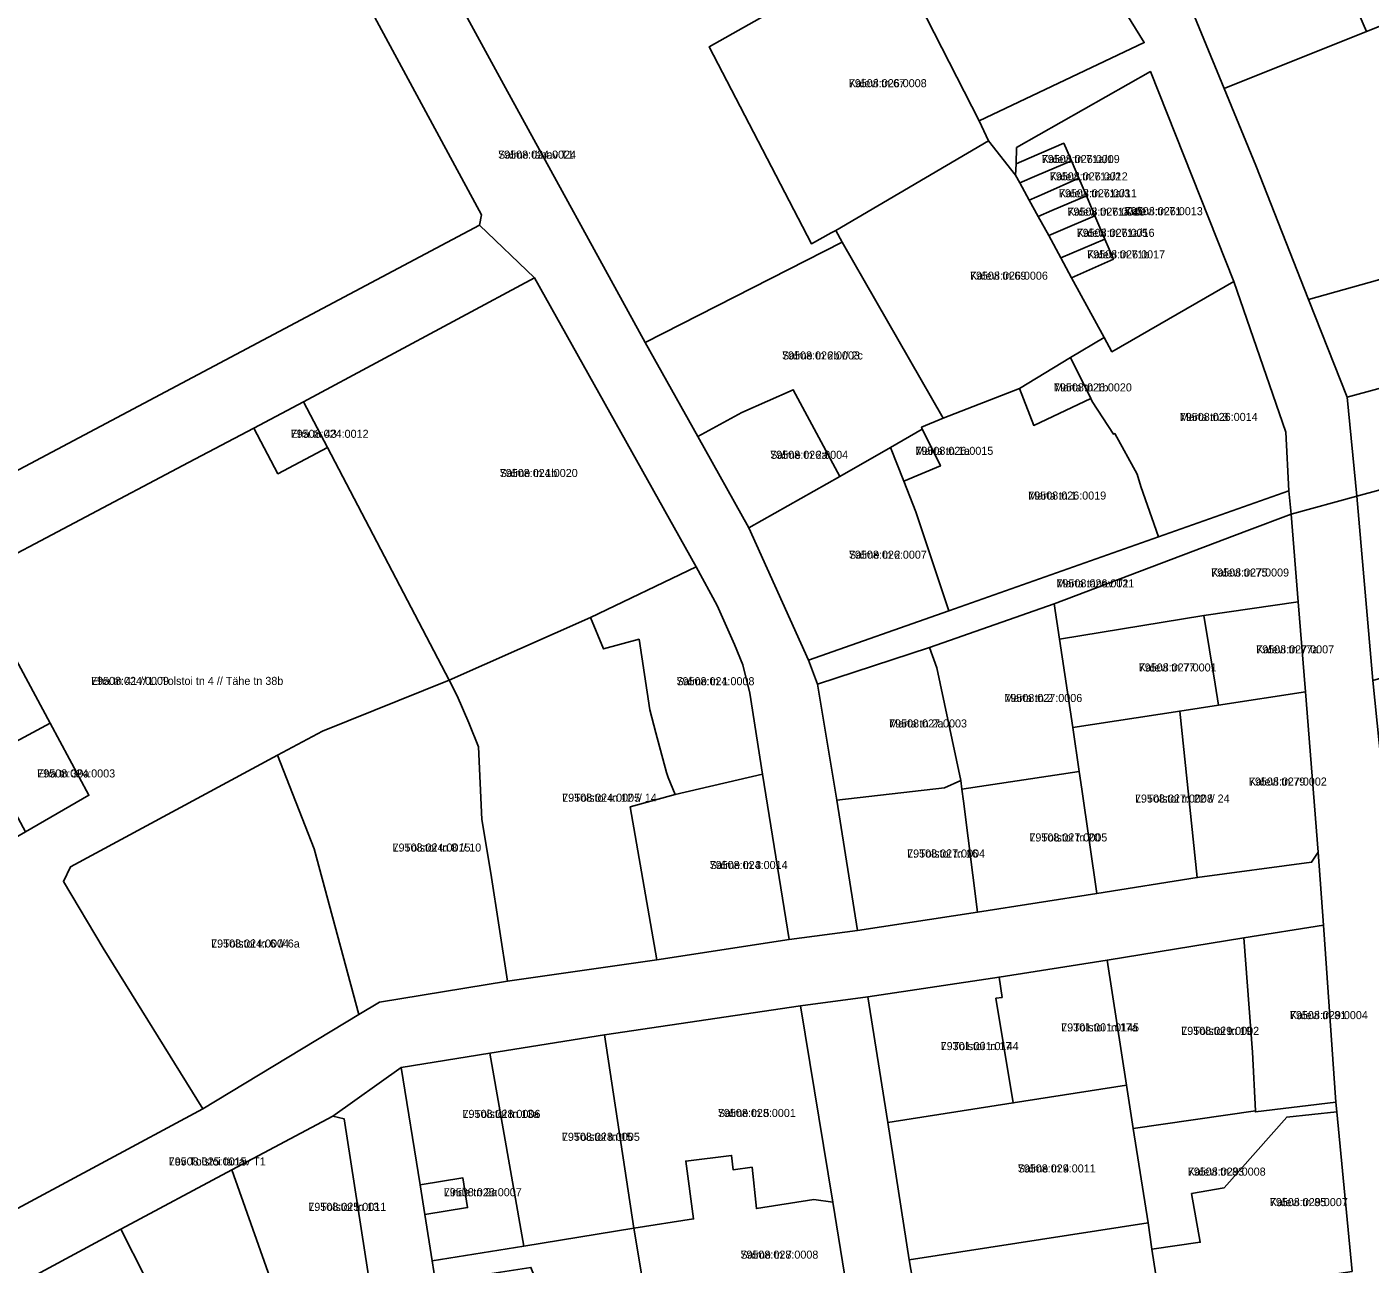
# Model space of a CAD drawing. Extents: x 643847 to 663718, y 6468443 to 6482775.
# Drawn here: x 659714.4 to 659964.4, y 6473079.5 to 6473309.8 of the extents above; entities that cross this region are included whole.
import ezdxf

# ---------------------------------------------------------------- set-up
doc = ezdxf.new("R2010")
doc.units = 0
for name, color, linetype in [('L_AADRESS', 7, 'Continuous'), ('PIIR', 7, 'Continuous'), ('TUNNUS', 7, 'Continuous')]:
    doc.layers.add(name, color=color, linetype=linetype)

msp = doc.modelspace()

# ---------------------------------------------------------------- linework, layer by layer
at = {"layer": 'PIIR'}
for points in [[(659735.18, 6473392.97), (659739, 6473393.94), (659750.33, 6473396.88), (659772.39, 6473355.45), (659773.35, 6473353.69), (659803.48, 6473298.46), (659829.47, 6473251.04), (659839.23, 6473233.58), (659848.76, 6473216.54), (659859.88, 6473191.89), (659861.51, 6473187.47), (659865.14, 6473165.84), (659868.98, 6473141.6), (659856.27, 6473139.92), (659851.3, 6473170.68), (659848.92, 6473185.74), (659847.6, 6473191.02), (659846.09, 6473194.84), (659842.84, 6473202.11), (659838.93, 6473209.26), (659808.82, 6473263.12), (659798.6, 6473272.89), (659798.99, 6473274.82)], [(659798.99, 6473274.82), (659798.6, 6473272.89), (659695.81, 6473218.33), (659689.2, 6473235.11), (659684.04, 6473248.2), (659671.65, 6473279.63), (659680.52, 6473283.67), (659667.55, 6473309.72), (659659.58, 6473306.09), (659659.35, 6473306.61), (659646.11, 6473336.42), (659638.3, 6473356.82), (659654.47, 6473358.47), (659658.02, 6473368.54), (659679.34, 6473379.19), (659678.6, 6473381.21), (659693.44, 6473386.61), (659730.43, 6473392.25), (659735.18, 6473392.97)], [(659803.48, 6473298.46), (659773.35, 6473353.69), (659772.39, 6473355.45), (659812.68, 6473380.1), (659813.45, 6473378.9), (659848.06, 6473324.49), (659862.68, 6473333.21), (659864.98, 6473329.16), (659867.87, 6473324.03), (659861.85, 6473321.53), (659863.5, 6473318.65), (659841.35, 6473306.1), (659860.4, 6473269.43), (659864.09, 6473271.46), (659864.91, 6473271.94), (659866.14, 6473269.72), (659829.47, 6473251.04)], [(659993.03, 6473320.68), (659984.5, 6473342.37), (659991.61, 6473345.41), (660006.54, 6473351.99), (660026.29, 6473363.65), (660035.8, 6473347.43), (660049.27, 6473324.58), (660063.39, 6473290.44), (660062.45, 6473290.13), (660053.26, 6473287.06), (660018.46, 6473277.41), (659952.92, 6473259.06), (659943.11, 6473284), (659937.22, 6473298.34), (659963.74, 6473308.95)], [(659963.74, 6473308.95), (659954.97, 6473329.23), (659964.07, 6473333.26), (659984.5, 6473342.37), (659993.03, 6473320.68)], [(659922.34, 6473306.89), (659891.65, 6473292.31), (659879.06, 6473316.9), (659906.05, 6473333.26)], [(659937.22, 6473298.34), (659929.22, 6473317.86), (659954.97, 6473329.23), (659963.74, 6473308.95)], [(659879.06, 6473316.9), (659891.65, 6473292.31), (659893.34, 6473288.58), (659864.91, 6473271.94), (659864.09, 6473271.46), (659860.4, 6473269.43), (659841.35, 6473306.1), (659863.5, 6473318.65), (659861.85, 6473321.53), (659867.87, 6473324.03), (659873.76, 6473327.07)], [(659923.51, 6473301.49), (659939, 6473262.4), (659916.34, 6473249.35), (659914.91, 6473251.99), (659908.83, 6473263.12), (659916.62, 6473266.59), (659915.03, 6473270.32), (659913.17, 6473274.65), (659911.57, 6473278.38), (659910.18, 6473281.64), (659908.78, 6473284.9), (659907.38, 6473288.15), (659900.95, 6473285.39), (659898.48, 6473284.34), (659898.58, 6473287.35)], [(659898.41, 6473282.22), (659899.19, 6473280.79), (659900.94, 6473277.59), (659902.61, 6473274.53), (659904.56, 6473270.96), (659906.83, 6473266.8), (659908.83, 6473263.12), (659914.91, 6473251.99), (659908.63, 6473248.26), (659899.13, 6473242.51), (659884.91, 6473236.97), (659866.14, 6473269.72), (659864.91, 6473271.94), (659893.34, 6473288.58)], [(659898.48, 6473284.34), (659900.95, 6473285.39), (659907.38, 6473288.15), (659908.78, 6473284.9), (659902.35, 6473282.14), (659899.19, 6473280.79), (659898.41, 6473282.22)], [(659899.19, 6473280.79), (659902.35, 6473282.14), (659908.78, 6473284.9), (659910.18, 6473281.64), (659903.77, 6473278.83), (659900.94, 6473277.59)], [(659900.94, 6473277.59), (659903.77, 6473278.83), (659910.18, 6473281.64), (659911.57, 6473278.38), (659905.14, 6473275.63), (659902.61, 6473274.53)], [(659902.61, 6473274.53), (659905.14, 6473275.63), (659911.57, 6473278.38), (659913.17, 6473274.65), (659906.74, 6473271.89), (659904.56, 6473270.96)], [(659952.92, 6473259.06), (660018.46, 6473277.41), (660024.32, 6473261.29), (660024.99, 6473258.53), (659960.15, 6473240.89)], [(659600.49, 6473153.15), (659599.78, 6473151.04), (659594.83, 6473164.41), (659629.45, 6473182.8), (659654.67, 6473196.43), (659665.68, 6473202.19), (659695.81, 6473218.33), (659798.6, 6473272.89), (659808.82, 6473263.12), (659765.84, 6473240.01), (659756.6, 6473235.13), (659744.46, 6473228.72), (659704.02, 6473207.36), (659680.71, 6473195.09), (659659.39, 6473183.91), (659636.09, 6473171.73), (659632.74, 6473170.11), (659601.69, 6473154.02)], [(659904.56, 6473270.96), (659906.74, 6473271.89), (659913.17, 6473274.65), (659915.03, 6473270.32), (659906.83, 6473266.8)], [(659906.83, 6473266.8), (659915.03, 6473270.32), (659916.62, 6473266.59), (659908.83, 6473263.12)], [(659829.47, 6473251.04), (659866.14, 6473269.72), (659884.91, 6473236.97), (659880.9, 6473235.27), (659881.02, 6473234.89), (659875.09, 6473231.49), (659865.67, 6473226.09), (659857.01, 6473242.27), (659847.47, 6473238.03), (659839.23, 6473233.58)], [(659808.82, 6473263.12), (659838.93, 6473209.26), (659819.29, 6473199.85), (659792.99, 6473188.2), (659770.31, 6473231.48), (659765.84, 6473240.01)], [(659949.29, 6473223.45), (659925, 6473214.88), (659921.7, 6473224.26), (659921.05, 6473226.52), (659916.85, 6473234.09), (659916.62, 6473234.01), (659912.67, 6473240.05), (659912.39, 6473240.62), (659908.63, 6473248.26), (659914.91, 6473251.99), (659916.34, 6473249.35), (659939, 6473262.4), (659948.7, 6473234.37)], [(659960.15, 6473240.89), (660024.99, 6473258.53), (660030.37, 6473245.24), (660031.9, 6473241.46), (659961.95, 6473222.46)], [(659899.13, 6473242.51), (659908.63, 6473248.26), (659912.39, 6473240.62), (659901.78, 6473235.63)], [(659925, 6473214.88), (659885.99, 6473201.1), (659879.86, 6473219.52), (659877.6, 6473225.21), (659884.4, 6473228.08), (659883.62, 6473229.75), (659881.02, 6473234.89), (659880.9, 6473235.27), (659884.91, 6473236.97), (659899.13, 6473242.51), (659901.78, 6473235.63), (659912.39, 6473240.62), (659912.67, 6473240.05), (659916.62, 6473234.01), (659916.85, 6473234.09), (659921.05, 6473226.52), (659921.7, 6473224.26)], [(659765.84, 6473240.01), (659770.31, 6473231.48), (659761.09, 6473226.61), (659756.6, 6473235.13)], [(659839.23, 6473233.58), (659847.47, 6473238.03), (659857.01, 6473242.27), (659865.67, 6473226.09), (659848.76, 6473216.54)], [(660031.9, 6473241.46), (660041.41, 6473215.53), (660043.1, 6473210.72), (660042.37, 6473210.5), (660024.1, 6473204.84), (660000.83, 6473198.67), (659964.88, 6473188.12), (659961.95, 6473222.46)], [(659681.82, 6473132.82), (659692.33, 6473139.15), (659688.78, 6473146.07), (659700.61, 6473152.18), (659714.08, 6473159.95), (659725.92, 6473166.77), (659718.67, 6473180.2), (659704.02, 6473207.36), (659744.46, 6473228.72), (659756.6, 6473235.13), (659761.09, 6473226.61), (659770.31, 6473231.48), (659792.99, 6473188.2), (659769.39, 6473178.69), (659761.04, 6473174.19), (659722.5, 6473153.43), (659721.17, 6473150.69), (659728.54, 6473138.29), (659747.13, 6473108.37), (659690.26, 6473077.81), (659677.34, 6473101.62), (659671.2, 6473098.57), (659659.6, 6473119.76)], [(659875.09, 6473231.49), (659881.02, 6473234.89), (659883.62, 6473229.75), (659884.4, 6473228.08), (659877.6, 6473225.21)], [(659848.76, 6473216.54), (659865.67, 6473226.09), (659875.09, 6473231.49), (659877.6, 6473225.21), (659879.86, 6473219.52), (659885.99, 6473201.1), (659859.88, 6473191.89)], [(659925, 6473214.88), (659949.29, 6473223.45), (659949.68, 6473219.1), (659941.44, 6473216), (659905.61, 6473202.4), (659882.4, 6473194.27), (659861.51, 6473187.47), (659859.88, 6473191.89), (659885.99, 6473201.1)], [(659949.68, 6473219.1), (659950.99, 6473202.8), (659933.45, 6473200.2), (659906.6, 6473195.85), (659905.61, 6473202.4), (659941.44, 6473216)], [(659842.84, 6473202.11), (659846.09, 6473194.84), (659847.6, 6473191.02), (659848.92, 6473185.74), (659851.3, 6473170.68), (659835.01, 6473166.9), (659833.73, 6473170.06), (659833.45, 6473171.02), (659831.43, 6473178.38), (659830.33, 6473182.69), (659828.33, 6473195.79), (659821.72, 6473194), (659819.29, 6473199.85), (659838.93, 6473209.26)], [(659704.02, 6473207.36), (659718.67, 6473180.2), (659706.65, 6473173.74), (659714.08, 6473159.95), (659700.61, 6473152.18), (659691.8, 6473172.4), (659687.86, 6473181.69), (659680.71, 6473195.09)], [(659905.61, 6473202.4), (659906.6, 6473195.85), (659909.04, 6473179.4), (659910.23, 6473171.21), (659888.4, 6473167.9), (659888.19, 6473169.49), (659884.34, 6473187.57), (659883.71, 6473190.46), (659882.4, 6473194.27)], [(659933.45, 6473200.2), (659950.99, 6473202.8), (659952.39, 6473185.99), (659936.17, 6473183.54), (659935.53, 6473187.45)], [(659936.17, 6473183.54), (659928.95, 6473182.43), (659909.04, 6473179.4), (659906.6, 6473195.85), (659933.45, 6473200.2), (659935.53, 6473187.45)], [(659800.69, 6473152.24), (659799.05, 6473162.25), (659798.42, 6473175.76), (659796.63, 6473180.24), (659794.48, 6473185.28), (659792.99, 6473188.2), (659819.29, 6473199.85), (659821.72, 6473194), (659828.33, 6473195.79), (659830.33, 6473182.69), (659831.43, 6473178.38), (659833.45, 6473171.02), (659833.73, 6473170.06), (659835.01, 6473166.9), (659826.66, 6473164.6), (659831.64, 6473136.13), (659803.81, 6473132.13)], [(659861.51, 6473187.47), (659882.4, 6473194.27), (659883.71, 6473190.46), (659884.34, 6473187.57), (659888.19, 6473169.49), (659885.19, 6473168.13), (659865.14, 6473165.84)], [(659779.97, 6473128.2), (659776.13, 6473125.96), (659767.82, 6473156.81), (659761.04, 6473174.19), (659769.39, 6473178.69), (659792.99, 6473188.2), (659794.48, 6473185.28), (659796.63, 6473180.24), (659798.42, 6473175.76), (659799.05, 6473162.25), (659800.69, 6473152.24), (659803.81, 6473132.13)], [(659954.71, 6473156.14), (659953.5, 6473154.29), (659932.2, 6473151.44), (659928.95, 6473182.43), (659936.17, 6473183.54), (659952.39, 6473185.99)], [(659909.04, 6473179.4), (659928.95, 6473182.43), (659932.2, 6473151.44), (659913.55, 6473148.49), (659910.72, 6473167.91), (659910.23, 6473171.21)], [(659718.67, 6473180.2), (659725.92, 6473166.77), (659714.08, 6473159.95), (659706.65, 6473173.74)], [(659747.13, 6473108.37), (659728.54, 6473138.29), (659721.17, 6473150.69), (659722.5, 6473153.43), (659761.04, 6473174.19), (659767.82, 6473156.81), (659776.13, 6473125.96)], [(659856.27, 6473139.92), (659831.64, 6473136.13), (659826.66, 6473164.6), (659835.01, 6473166.9), (659851.3, 6473170.68)], [(659891.29, 6473144.96), (659888.69, 6473165.66), (659888.4, 6473167.9), (659910.23, 6473171.21), (659910.72, 6473167.91), (659913.55, 6473148.49)], [(659868.98, 6473141.6), (659865.14, 6473165.84), (659885.19, 6473168.13), (659888.19, 6473169.49), (659888.4, 6473167.9), (659888.69, 6473165.66), (659891.29, 6473144.96)], [(659958.03, 6473109.63), (659943.03, 6473107.78), (659943.03, 6473108), (659942.53, 6473118.89), (659940.91, 6473140.21), (659955.69, 6473142.54)], [(659940.91, 6473140.21), (659942.53, 6473118.89), (659943.03, 6473108), (659920.3, 6473104.68), (659919.02, 6473112.76), (659915.44, 6473136.03)], [(659895.9, 6473129.12), (659895.32, 6473132.89), (659915.44, 6473136.03), (659919.02, 6473112.76), (659897.98, 6473109.47), (659894.74, 6473128.96)], [(659874.59, 6473105.82), (659870.92, 6473129.21), (659895.32, 6473132.89), (659895.9, 6473129.12), (659894.74, 6473128.96), (659897.98, 6473109.47)], [(659864.39, 6473090.98), (659860.84, 6473091.46), (659850.16, 6473089.79), (659849.35, 6473097.48), (659845.86, 6473097.01), (659845.53, 6473099.68), (659837, 6473098.63), (659838.46, 6473087.86), (659827.36, 6473086.12), (659821.88, 6473122.17), (659858.37, 6473127.57)], [(659821.88, 6473122.17), (659827.36, 6473086.12), (659806.84, 6473082.78), (659800.55, 6473118.71)], [(659800.55, 6473118.71), (659806.84, 6473082.78), (659789.8, 6473080.06), (659788.43, 6473088.69), (659796.4, 6473089.97), (659795.52, 6473095.49), (659787.54, 6473094.21), (659784.05, 6473116.04)], [(659878.59, 6473080.28), (659874.59, 6473105.82), (659897.98, 6473109.47), (659919.02, 6473112.76), (659920.3, 6473104.68), (659923.05, 6473087.13)], [(659958.03, 6473109.63), (659958.2, 6473107.83), (659948.87, 6473106.83), (659937.22, 6473093.67), (659931.17, 6473092.59), (659932.78, 6473083.52), (659923.79, 6473082.24), (659923.05, 6473087.13), (659920.3, 6473104.68), (659943.03, 6473108), (659943.03, 6473107.78)], [(659961.04, 6473078.05), (659925.24, 6473072.68), (659923.79, 6473082.24), (659932.78, 6473083.52), (659931.17, 6473092.59), (659937.22, 6473093.67), (659948.87, 6473106.83), (659958.2, 6473107.83)], [(659752.53, 6473097.02), (659771.29, 6473107.02), (659773.44, 6473106.5), (659780.96, 6473057.68), (659771.63, 6473056.28), (659769.43, 6473066.4), (659767.32, 6473074.29), (659764.39, 6473073.51), (659760.83, 6473072.56), (659759.96, 6473075.94)], [(659868.26, 6473066.85), (659831.47, 6473061.26), (659827.36, 6473086.12), (659838.46, 6473087.86), (659837, 6473098.63), (659845.53, 6473099.68), (659845.86, 6473097.01), (659849.35, 6473097.48), (659850.16, 6473089.79), (659860.84, 6473091.46), (659864.39, 6473090.98)], [(659752.53, 6473097.02), (659759.96, 6473075.94), (659765.3, 6473055.33), (659746.3, 6473052.47), (659745.61, 6473055.99), (659736.39, 6473077.04), (659731.82, 6473085.97)], [(659795.52, 6473095.49), (659796.4, 6473089.97), (659788.43, 6473088.69), (659787.54, 6473094.21)], [(659714.62, 6473076.66), (659731.82, 6473085.97), (659736.39, 6473077.04), (659745.61, 6473055.99), (659746.3, 6473052.47), (659747.21, 6473047.72), (659748.41, 6473043.42), (659733.46, 6473039.47), (659724.18, 6473058.05)], [(659789.8, 6473080.06), (659806.84, 6473082.78), (659827.36, 6473086.12), (659831.47, 6473061.26), (659822.73, 6473059.96), (659821.7, 6473067.72), (659813.11, 6473066.64), (659808.18, 6473078.84), (659790.44, 6473076.09)], [(659923.05, 6473087.13), (659923.79, 6473082.24), (659925.24, 6473072.68), (659926.79, 6473062.06), (659882.93, 6473055.07), (659878.59, 6473080.28)]]:
    msp.add_lwpolyline(points, close=True, dxfattribs=at)
for points in [[(659929.22, 6473317.86), (659937.22, 6473298.34), (659943.11, 6473284), (659952.92, 6473259.06), (659960.15, 6473240.89), (659961.95, 6473222.46), (659949.68, 6473219.1), (659949.29, 6473223.45), (659948.7, 6473234.37), (659939, 6473262.4), (659923.51, 6473301.49), (659898.58, 6473287.35), (659898.48, 6473284.34), (659898.41, 6473282.22), (659893.34, 6473288.58), (659891.65, 6473292.31), (659922.34, 6473306.89), (659906.05, 6473333.26)], [(659961.04, 6473078.05), (659958.2, 6473107.83), (659958.03, 6473109.63), (659955.69, 6473142.54), (659954.71, 6473156.14), (659952.39, 6473185.99), (659950.99, 6473202.8), (659949.68, 6473219.1), (659961.95, 6473222.46), (659964.88, 6473188.12), (659968.43, 6473153.3), (659967.86, 6473140.67), (659970.42, 6473118.35), (659971.96, 6473097.33), (659973.13, 6473081.17), (660024.6, 6473085.61), (660048.04, 6473087.35), (660063.59, 6473088.5), (660083.01, 6473089.92), (660103.66, 6473091.71), (660082.51, 6473082.87), (659973.82, 6473074.79)], [(659690.26, 6473077.81), (659747.13, 6473108.37), (659776.13, 6473125.96), (659779.97, 6473128.2), (659803.81, 6473132.13), (659831.64, 6473136.13), (659856.27, 6473139.92), (659868.98, 6473141.6), (659891.29, 6473144.96), (659913.55, 6473148.49), (659932.2, 6473151.44), (659953.5, 6473154.29), (659954.71, 6473156.14), (659955.69, 6473142.54), (659940.91, 6473140.21), (659915.44, 6473136.03), (659895.32, 6473132.89), (659870.92, 6473129.21), (659858.37, 6473127.57), (659821.88, 6473122.17), (659800.55, 6473118.71), (659784.05, 6473116.04), (659771.29, 6473107.02), (659752.53, 6473097.02), (659731.82, 6473085.97), (659714.62, 6473076.66)], [(659868.26, 6473066.85), (659864.39, 6473090.98), (659858.37, 6473127.57), (659870.92, 6473129.21), (659874.59, 6473105.82), (659878.59, 6473080.28), (659882.93, 6473055.07)], [(659780.96, 6473057.68), (659773.44, 6473106.5), (659771.29, 6473107.02), (659784.05, 6473116.04), (659787.54, 6473094.21), (659788.43, 6473088.69), (659789.8, 6473080.06), (659790.44, 6473076.09)]]:
    msp.add_lwpolyline(points, dxfattribs=at)

# ---------------------------------------------------------------- texts
at = {"layer": 'L_AADRESS'}
for s, p in [('Kalevi tn 67', (659867.35, 6473298.59)), ('Salme tänav T1', (659802.08, 6473285.29)), ('Kalevi tn 71a/1', (659903.28, 6473284.47)), ('Kalevi tn 71a/2', (659904.77, 6473281.24)), ('Kalevi tn 71a/3', (659906.47, 6473278.09)), ('Kalevi tn 71a/4', (659908.05, 6473274.67)), ('Kalevi tn 71', (659918.74, 6473274.76)), ('Kalevi tn 71a/5', (659909.77, 6473270.73)), ('Kalevi tn 71b', (659911.72, 6473266.72)), ('Kalevi tn 69', (659889.91, 6473262.75)), ('Salme tn 2b // 2c', (659854.93, 6473247.9)), ('Marta tn 1b', (659905.54, 6473241.95)), ('Marta tn 3', (659928.96, 6473236.45)), ('Eha tn 43', (659763.46, 6473233.31)), ('Salme tn 2a', (659852.73, 6473229.4)), ('Marta tn 1a', (659879.75, 6473230.14)), ('Salme tn 1b', (659802.39, 6473226.01)), ('Marta tn 1', (659900.76, 6473221.81)), ('Salme tn 2', (659867.38, 6473210.8)), ('Kalevi tn 75', (659934.8, 6473207.48)), ('Marta tänav T1', (659906, 6473205.46)), ('Kalevi tn 77a', (659943.19, 6473193.17)), ('Kalevi tn 77', (659921.32, 6473189.8)), ('Eha tn 41 // L. Tolstoi tn 4 // Tähe tn 38b', (659726.3, 6473187.3)), ('Salme tn 1', (659835.29, 6473187.24)), ('Marta tn 2', (659896.31, 6473184.12)), ('Marta tn 2a', (659874.85, 6473179.38)), ('Eha tn 39a', (659716.29, 6473170.07)), ('Kalevi tn 79', (659941.83, 6473168.56)), ('L. Tolstoi tn 12 // 14', (659814, 6473165.55)), ('L. Tolstoi tn 22 // 24', (659920.62, 6473165.39)), ('L. Tolstoi tn 8 // 10', (659782.43, 6473156.27)), ('L. Tolstoi tn 20', (659900.97, 6473158.15)), ('L. Tolstoi tn 16', (659878.21, 6473155.16)), ('Salme tn 3', (659841.46, 6473153.02)), ('L. Tolstoi tn 6 // 6a', (659748.65, 6473138.4)), ('Kalevi tn 81', (659949.47, 6473125.07)), ('L. Tolstoi tn 17a', (659906.88, 6473122.78)), ('L. Tolstoi tn 19', (659929.23, 6473122.14)), ('L. Tolstoi tn 17', (659884.45, 6473119.3)), ('L. Tolstoi tn 13a', (659795.45, 6473106.68)), ('Salme tn 5', (659842.99, 6473106.85)), ('L. Tolstoi tn 15', (659813.95, 6473102.41)), ('Lev Tolstoi tänav T1', (659740.76, 6473097.82)), ('Salme tn 4', (659898.81, 6473096.52)), ('Kalevi tn 83', (659930.45, 6473095.93)), ('Linda tn 2a', (659791.97, 6473092.09)), ('L. Tolstoi tn 13', (659766.75, 6473089.37)), ('Kalevi tn 85', (659945.73, 6473090.25)), ('Salme tn 7', (659847.18, 6473080.47))]:
    msp.add_text(s, height=1.5, dxfattribs=at).set_placement(p)
at = {"layer": 'TUNNUS'}
for s, p in [('79508:026:0008', (659867.35, 6473298.59)), ('79508:024:0024', (659802.08, 6473285.29)), ('79508:026:0009', (659903.28, 6473284.47)), ('79508:026:0012', (659904.77, 6473281.24)), ('79508:026:0011', (659906.47, 6473278.09)), ('79508:026:0010', (659908.05, 6473274.67)), ('79508:026:0013', (659918.74, 6473274.76)), ('79508:026:0016', (659909.77, 6473270.73)), ('79508:026:0017', (659911.72, 6473266.72)), ('79508:026:0006', (659889.91, 6473262.75)), ('79508:026:0003', (659854.93, 6473247.9)), ('79508:026:0020', (659905.54, 6473241.95)), ('79508:026:0014', (659928.96, 6473236.45)), ('79508:024:0012', (659763.46, 6473233.31)), ('79508:026:0004', (659852.73, 6473229.4)), ('79508:026:0015', (659879.75, 6473230.14)), ('79508:024:0020', (659802.39, 6473226.01)), ('79508:026:0019', (659900.76, 6473221.81)), ('79508:026:0007', (659867.38, 6473210.8)), ('79508:027:0009', (659934.8, 6473207.48)), ('79508:026:0021', (659906, 6473205.46)), ('79508:027:0007', (659943.19, 6473193.17)), ('79508:027:0001', (659921.32, 6473189.8)), ('79508:024:0009', (659726.3, 6473187.3)), ('79508:024:0008', (659835.29, 6473187.24)), ('79508:027:0006', (659896.31, 6473184.12)), ('79508:027:0003', (659874.85, 6473179.38)), ('79508:024:0003', (659716.29, 6473170.07)), ('79508:027:0002', (659941.83, 6473168.56)), ('79508:024:0005', (659814, 6473165.55)), ('79508:027:0008', (659920.62, 6473165.39)), ('79508:024:0015', (659782.43, 6473156.27)), ('79508:027:0005', (659900.97, 6473158.15)), ('79508:027:0004', (659878.21, 6473155.16)), ('79508:024:0014', (659841.46, 6473153.02)), ('79508:024:0004', (659748.65, 6473138.4)), ('79508:029:0004', (659949.47, 6473125.07)), ('79301:001:0145', (659906.88, 6473122.78)), ('79508:029:0002', (659929.23, 6473122.14)), ('79301:001:0144', (659884.45, 6473119.3)), ('79508:028:0006', (659795.45, 6473106.68)), ('79508:028:0001', (659842.99, 6473106.85)), ('79508:028:0005', (659813.95, 6473102.41)), ('79508:025:0015', (659740.76, 6473097.82)), ('79508:029:0011', (659898.81, 6473096.52)), ('79508:029:0008', (659930.45, 6473095.93)), ('79508:028:0007', (659791.97, 6473092.09)), ('79508:025:0011', (659766.75, 6473089.37)), ('79508:029:0007', (659945.73, 6473090.25)), ('79508:028:0008', (659847.18, 6473080.47))]:
    msp.add_text(s, height=1.5, dxfattribs=at).set_placement(p)

doc.saveas('drawing.dxf')
